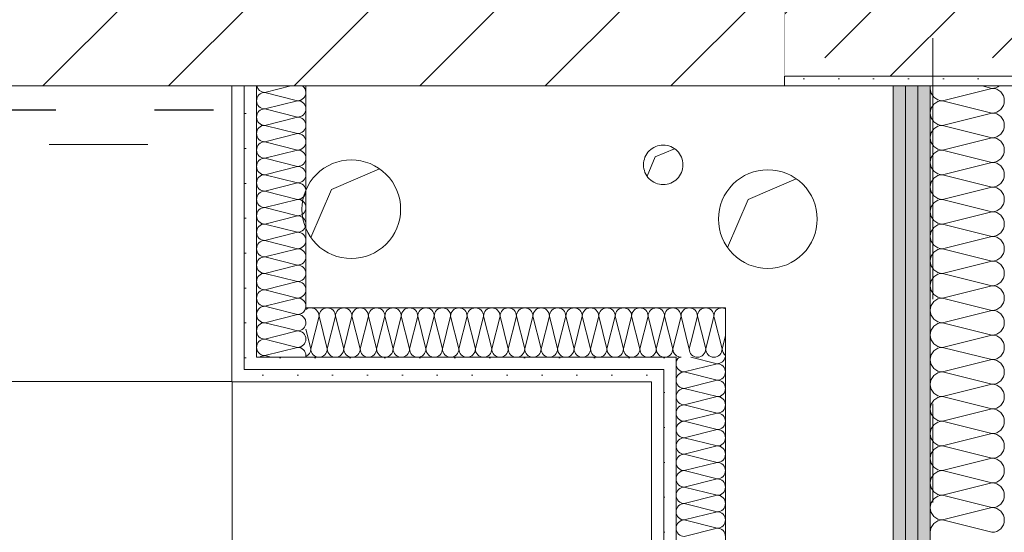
# Model space of a CAD drawing. Header units: metres. Extents: x -3.6 to 84.5, y -11 to 16.8.
# Tile 459 of 656: x 46.405 to 47.402, y 4.738 to 5.257. Entities that reach past the tile are written whole.
import ezdxf

# ---------------------------------------------------------------- set-up
doc = ezdxf.new("R2010")
doc.units = ezdxf.units.M
doc.header["$MEASUREMENT"] = 0
for name, pattern in [('Strichlinie doppelt', [0.546806, 0.264583, -0.105833, 0.070556, -0.105833]), ('Strichlinie eng', [0.115, 0.075, -0.04]), ('Untersicht', [0.1, 0.075, -0.025]), ('Wipeout_Contour', [1, 0, -1])]:
    doc.linetypes.add(name, pattern=pattern)
for name, color, linetype in [('152 - Bemaßung_ Beschriftung.Ausbau', 7, 'Continuous'), ('301 - Elemente.Linie', 7, 'Continuous'), ('451 - Universal.Achsen Raster', 7, 'Continuous'), ('603 - Struktur.Bodenplatte_ Decke Roh', 7, 'Continuous'), ('605 - Struktur.Wand Innen', 7, 'Continuous'), ('606 - Struktur.Wand Innen Ausbau', 7, 'Continuous'), ('607 - Struktur.Stütze', 7, 'Continuous'), ('608 - Struktur.Träger', 7, 'Continuous'), ('Neubau_650 - Abdeckung.Fußboden Aufbau', 7, 'Continuous'), ('Neubau_653 - Abdeckung.TB Verkofferung', 7, 'Continuous')]:
    doc.layers.add(name, color=color, linetype=linetype)
doc.styles.add('ERSTELLTER_STIL_2', font='txt')
doc.dimstyles.new('ERSTELLTER_STIL__1', dxfattribs={"dimtxt": 0.1, "dimasz": 0.0532, "dimexe": 0.18, "dimexo": 0.0625, "dimgap": 0, "dimtad": 1, "dimzin": 0, "dimdsep": 46, "dimtxsty": 'ERSTELLTER_STIL_2', "dimblk": 'ARROWHEAD_2', "dimblk1": 'ARROWHEAD_2', "dimblk2": 'ARROWHEAD_2', "dimcen": 0.09, "dimse1": 1, "dimse2": 1, "dimclrd": 7, "dimclre": 7, "dimclrt": 7, "dimazin": 0, "dimtfac": 1, "dimtdec": 4, "dimtmove": 0, "dimatfit": 3, "dimfxl": 1, "dimtolj": 1, "dimtzin": 0, "dimarcsym": 0})
doc.dimstyles.new('ERSTELLTER_STIL__3', dxfattribs={"dimtxt": 0.1, "dimasz": 0.0532, "dimexe": 0.18, "dimexo": 0.0625, "dimgap": 0, "dimtad": 1, "dimtih": 1, "dimtoh": 1, "dimzin": 0, "dimdsep": 46, "dimtxsty": 'ERSTELLTER_STIL_2', "dimblk": 'ARROWHEAD_2', "dimblk1": 'ARROWHEAD_2', "dimblk2": 'ARROWHEAD_2', "dimcen": 0.09, "dimse1": 1, "dimse2": 1, "dimclrd": 7, "dimclre": 7, "dimclrt": 7, "dimazin": 0, "dimtfac": 1, "dimtdec": 4, "dimtmove": 0, "dimatfit": 3, "dimfxl": 1, "dimtolj": 1, "dimtzin": 0, "dimarcsym": 0})
pattern_1 = [(45, (0, 0), (-0.01767767, 0.01767767), [0, -0.025])]

# ---------------------------------------------------------------- blocks, each defined once
blk = doc.blocks.new('*X124')
at = {"layer": '605 - Struktur.Wand Innen', "color": 7, "linetype": 'Continuous', "lineweight": 5}
for p, q in [((47.33999, 5.175), (47.38999, 5.1875)), ((47.38006, 5.18998), (47.38999, 5.1875)), ((47.33999, 5.175), (47.38999, 5.1625)), ((47.33999, 5.15), (47.38999, 5.1625)), ((47.33999, 5.15), (47.38999, 5.1375)), ((47.33999, 5.125), (47.38999, 5.1375)), ((47.33999, 5.125), (47.38999, 5.1125)), ((47.33999, 5.1), (47.38999, 5.1125)), ((47.33999, 5.1), (47.38999, 5.0875)), ((47.33999, 5.075), (47.38999, 5.0875)), ((47.33999, 5.075), (47.38999, 5.0625)), ((47.33999, 5.05), (47.38999, 5.0625)), ((47.33999, 5.05), (47.38999, 5.0375)), ((47.33999, 5.025), (47.38999, 5.0375)), ((47.33999, 5.025), (47.38999, 5.0125)), ((47.33999, 5), (47.38999, 5.0125)), ((47.33999, 5), (47.38999, 4.9875)), ((47.33999, 4.975), (47.38999, 4.9875)), ((47.33999, 4.975), (47.38999, 4.9625)), ((47.33999, 4.95), (47.38999, 4.9625)), ((47.33999, 4.95), (47.38999, 4.9375)), ((47.33999, 4.925), (47.38999, 4.9375)), ((47.33999, 4.925), (47.38999, 4.9125)), ((47.33999, 4.9), (47.38999, 4.9125)), ((47.33999, 4.9), (47.38999, 4.8875)), ((47.33999, 4.875), (47.38999, 4.8875)), ((47.33999, 4.875), (47.38999, 4.8625)), ((47.33999, 4.85), (47.38999, 4.8625)), ((47.33999, 4.85), (47.38999, 4.8375)), ((47.33999, 4.825), (47.38999, 4.8375)), ((47.33999, 4.825), (47.38999, 4.8125)), ((47.33999, 4.8), (47.38999, 4.8125)), ((47.33999, 4.8), (47.38999, 4.7875)), ((47.33999, 4.775), (47.38999, 4.7875)), ((47.33999, 4.775), (47.38999, 4.7625)), ((47.33999, 4.75), (47.38999, 4.7625)), ((47.33999, 4.75), (47.38999, 4.7375))]:
    blk.add_line(p, q, dxfattribs=at)
for centre, start, end in [((47.33999, 5.1875), 168.54602, 180), ((47.33999, 5.1875), 180, 270), ((47.38999, 5.2), 270, 306.73415), ((47.38999, 5.175), 0, 90), ((47.33999, 5.1625), 90, 180), ((47.38999, 5.175), 270, 0), ((47.33999, 5.1625), 180, 270), ((47.38999, 5.15), 0, 90), ((47.33999, 5.1375), 90, 180), ((47.38999, 5.15), 270, 0), ((47.33999, 5.1375), 180, 270), ((47.38999, 5.125), 0, 90), ((47.33999, 5.1125), 90, 180), ((47.38999, 5.125), 270, 0), ((47.33999, 5.1125), 180, 270), ((47.38999, 5.1), 0, 90), ((47.33999, 5.0875), 90, 180), ((47.38999, 5.1), 270, 0), ((47.33999, 5.0875), 180, 270), ((47.38999, 5.075), 0, 90), ((47.33999, 5.0625), 90, 180), ((47.38999, 5.075), 270, 0), ((47.33999, 5.0625), 180, 270), ((47.38999, 5.05), 0, 90), ((47.33999, 5.0375), 90, 180), ((47.38999, 5.05), 270, 0), ((47.33999, 5.0375), 180, 270), ((47.38999, 5.025), 0, 90), ((47.33999, 5.0125), 90, 180), ((47.38999, 5.025), 270, 0), ((47.33999, 5.0125), 180, 270), ((47.38999, 5), 0, 90), ((47.33999, 4.9875), 90, 180), ((47.38999, 5), 270, 0), ((47.33999, 4.9875), 180, 270), ((47.38999, 4.975), 0, 90), ((47.33999, 4.9625), 90, 180), ((47.38999, 4.975), 270, 0), ((47.33999, 4.9625), 180, 270), ((47.38999, 4.95), 0, 90), ((47.33999, 4.9375), 90, 180), ((47.38999, 4.95), 270, 0), ((47.33999, 4.9375), 180, 270), ((47.38999, 4.925), 0, 90), ((47.33999, 4.9125), 90, 180), ((47.38999, 4.925), 270, 0), ((47.33999, 4.9125), 180, 270), ((47.38999, 4.9), 0, 90), ((47.33999, 4.8875), 90, 180), ((47.38999, 4.9), 270, 0), ((47.33999, 4.8875), 180, 270), ((47.38999, 4.875), 0, 90), ((47.33999, 4.8625), 90, 180), ((47.38999, 4.875), 270, 0), ((47.33999, 4.8625), 180, 270), ((47.38999, 4.85), 0, 90), ((47.33999, 4.8375), 90, 180), ((47.38999, 4.85), 270, 0), ((47.33999, 4.8375), 180, 270), ((47.38999, 4.825), 0, 90), ((47.33999, 4.8125), 90, 180), ((47.38999, 4.825), 270, 0), ((47.33999, 4.8125), 180, 270), ((47.38999, 4.8), 0, 90), ((47.33999, 4.7875), 90, 180), ((47.38999, 4.8), 270, 0), ((47.33999, 4.7875), 180, 270), ((47.38999, 4.775), 0, 90), ((47.33999, 4.7625), 90, 180), ((47.38999, 4.775), 270, 0), ((47.33999, 4.7625), 180, 270), ((47.38999, 4.75), 0, 90), ((47.33999, 4.7375), 90, 180), ((47.38999, 4.75), 270, 0)]:
    blk.add_arc(centre, 0.0125, start, end, dxfattribs=at)
blk = doc.blocks.new('*X133')
at = {"layer": '606 - Struktur.Wand Innen Ausbau', "color": 7, "linetype": 'Continuous', "lineweight": 5}
for p, q in [((46.66666, 4.93667), (46.68666, 4.94167)), ((46.67466, 4.94467), (46.68666, 4.94167)), ((46.66132, 4.93133), (46.68666, 4.925)), ((46.65332, 4.91667), (46.68666, 4.925)), ((46.65332, 4.91667), (46.66, 4.915))]:
    blk.add_line(p, q, dxfattribs=at)
for centre, start, end in [((46.68666, 4.95), 0, 79.43935), ((46.68666, 4.96667), 283.06839, 346.93161), ((46.68666, 4.95), 270, 0), ((46.68666, 4.93333), 0, 90), ((46.68666, 4.93333), 270, 0), ((46.65332, 4.925), 233.13889, 270), ((46.68666, 4.91667), 0, 90), ((46.65332, 4.90833), 90, 126.8904), ((46.68666, 4.91667), 348.45048, 0)]:
    blk.add_arc(centre, 0.00833, start, end, dxfattribs=at)
blk = doc.blocks.new('*X134')
at = {"layer": '606 - Struktur.Wand Innen Ausbau', "color": 7, "linetype": 'Continuous', "lineweight": 5}
for p, q in [((46.65332, 5.18333), (46.67992, 5.18998)), ((46.65332, 5.18333), (46.68666, 5.175)), ((46.65332, 5.16667), (46.68666, 5.175)), ((46.65332, 5.16667), (46.68666, 5.15833)), ((46.65332, 5.15), (46.68666, 5.15833)), ((46.65332, 5.15), (46.68666, 5.14167)), ((46.65332, 5.13333), (46.68666, 5.14167)), ((46.65332, 5.13333), (46.68666, 5.125)), ((46.65332, 5.11667), (46.68666, 5.125)), ((46.65332, 5.11667), (46.68666, 5.10833)), ((46.65332, 5.1), (46.68666, 5.10833)), ((46.65332, 5.1), (46.68666, 5.09167)), ((46.65332, 5.08333), (46.68666, 5.09167)), ((46.65332, 5.08333), (46.68666, 5.075)), ((46.65332, 5.06667), (46.68666, 5.075)), ((46.65332, 5.06667), (46.68666, 5.05833)), ((46.65332, 5.05), (46.68666, 5.05833)), ((46.65332, 5.05), (46.68666, 5.04167)), ((46.65332, 5.03333), (46.68666, 5.04167)), ((46.65332, 5.03333), (46.68666, 5.025)), ((46.65332, 5.01667), (46.68666, 5.025)), ((46.65332, 5.01667), (46.68666, 5.00833)), ((46.65332, 5), (46.68666, 5.00833)), ((46.65332, 5), (46.68666, 4.99167)), ((46.65332, 4.98333), (46.68666, 4.99167)), ((46.65332, 4.98333), (46.68666, 4.975)), ((46.65332, 4.96667), (46.68666, 4.975)), ((46.65332, 4.96667), (46.66, 4.965))]:
    blk.add_line(p, q, dxfattribs=at)
for centre, start, end in [((46.65332, 5.19167), 191.66146, 270), ((46.68666, 5.18333), 0, 52.92732), ((46.65332, 5.175), 90, 180), ((46.68666, 5.18333), 270, 0), ((46.65332, 5.175), 180, 270), ((46.65332, 5.15833), 90, 180), ((46.68666, 5.16667), 0, 90), ((46.68666, 5.16667), 270, 0), ((46.65332, 5.15833), 180, 270), ((46.68666, 5.15), 0, 90), ((46.65332, 5.14167), 90, 180), ((46.68666, 5.15), 270, 0), ((46.65332, 5.14167), 180, 270), ((46.68666, 5.13333), 0, 90), ((46.65332, 5.125), 90, 180), ((46.68666, 5.13333), 270, 0), ((46.65332, 5.125), 180, 270), ((46.65332, 5.10833), 90, 180), ((46.68666, 5.11667), 0, 90), ((46.68666, 5.11667), 270, 0), ((46.65332, 5.10833), 180, 270), ((46.68666, 5.1), 0, 90), ((46.65332, 5.09167), 90, 180), ((46.68666, 5.1), 270, 0), ((46.65332, 5.09167), 180, 270), ((46.68666, 5.08333), 0, 90), ((46.65332, 5.075), 90, 180), ((46.68666, 5.08333), 270, 0), ((46.65332, 5.075), 180, 270), ((46.68666, 5.06667), 0, 90), ((46.65332, 5.05833), 90, 180), ((46.65332, 5.05833), 180, 270), ((46.68666, 5.06667), 270, 0), ((46.68666, 5.05), 0, 90), ((46.65332, 5.04167), 90, 180), ((46.68666, 5.05), 270, 0), ((46.65332, 5.04167), 180, 270), ((46.68666, 5.03333), 0, 90), ((46.65332, 5.025), 90, 180), ((46.68666, 5.03333), 270, 0), ((46.65332, 5.025), 180, 270), ((46.68666, 5.01667), 0, 90), ((46.65332, 5.00833), 90, 180), ((46.65332, 5.00833), 180, 270), ((46.68666, 5.01667), 270, 0), ((46.68666, 5), 0, 90), ((46.65332, 4.99167), 90, 180), ((46.68666, 5), 270, 0), ((46.65332, 4.99167), 180, 270), ((46.68666, 4.98333), 0, 90), ((46.65332, 4.975), 90, 180), ((46.68666, 4.98333), 270, 0), ((46.65332, 4.975), 180, 270), ((46.68666, 4.96667), 0, 90), ((46.65332, 4.95833), 90, 126.8904), ((46.68666, 4.96667), 348.45048, 0)]:
    blk.add_arc(centre, 0.00833, start, end, dxfattribs=at)
blk = doc.blocks.new('*X135')
at = {"layer": '606 - Struktur.Wand Innen Ausbau', "color": 7, "linetype": 'Continuous', "lineweight": 5}
for p, q in [((46.65332, 4.95), (46.68666, 4.95833)), ((46.66, 4.965), (46.68666, 4.95833)), ((46.65332, 4.95), (46.67466, 4.94467)), ((46.65332, 4.93333), (46.66666, 4.93667)), ((46.65332, 4.93333), (46.66132, 4.93133))]:
    blk.add_line(p, q, dxfattribs=at)
for centre, start, end in [((46.65332, 4.95833), 126.8904, 180), ((46.65332, 4.95833), 180, 270), ((46.68666, 4.96667), 270, 283.06839), ((46.68666, 4.95), 79.43935, 90), ((46.68666, 4.96667), 346.93161, 348.45048), ((46.65332, 4.94167), 90, 180), ((46.65332, 4.94167), 180, 270), ((46.65332, 4.925), 90, 180), ((46.65332, 4.925), 180, 233.13889)]:
    blk.add_arc(centre, 0.00833, start, end, dxfattribs=at)
blk = doc.blocks.new('*X136')
at = {"layer": '606 - Struktur.Wand Innen Ausbau', "color": 7, "linetype": 'Continuous', "lineweight": 5}
for p, q in [((47.1, 4.92333), (47.10723, 4.95224)), ((47.11667, 4.92333), (47.109, 4.95401)), ((47.1, 4.92333), (47.09566, 4.94067)), ((47.08333, 4.92333), (47.08233, 4.92734)), ((47.08333, 4.92333), (47.085, 4.93001)), ((47.11667, 4.92333), (47.11999, 4.93662))]:
    blk.add_line(p, q, dxfattribs=at)
for centre, start, end in [((47.11667, 4.95666), 66.50435, 70.16319), ((47.09167, 4.92333), 180, 270), ((47.09167, 4.92333), 270, 0), ((47.10833, 4.92333), 180, 270), ((47.10833, 4.92333), 270, 0), ((47.125, 4.92333), 180, 233.03547), ((47.075, 4.92333), 241.37417, 270)]:
    blk.add_arc(centre, 0.00833, start, end, dxfattribs=at)
blk = doc.blocks.new('*X137')
at = {"layer": '606 - Struktur.Wand Innen Ausbau', "color": 7, "linetype": 'Continuous', "lineweight": 5}
for p, q in [((46.7, 4.92333), (46.70833, 4.95666)), ((46.71667, 4.92333), (46.70833, 4.95666)), ((46.71667, 4.92333), (46.725, 4.95666)), ((46.73333, 4.92333), (46.725, 4.95666)), ((46.73333, 4.92333), (46.74167, 4.95666)), ((46.75, 4.92333), (46.74167, 4.95666)), ((46.75, 4.92333), (46.75833, 4.95666)), ((46.76667, 4.92333), (46.75833, 4.95666)), ((46.76667, 4.92333), (46.775, 4.95666)), ((46.78333, 4.92333), (46.775, 4.95666)), ((46.78333, 4.92333), (46.79167, 4.95666)), ((46.8, 4.92333), (46.79167, 4.95666)), ((46.8, 4.92333), (46.80833, 4.95666)), ((46.81667, 4.92333), (46.80833, 4.95666)), ((46.81667, 4.92333), (46.825, 4.95666)), ((46.83333, 4.92333), (46.825, 4.95666)), ((46.83333, 4.92333), (46.84167, 4.95666)), ((46.85, 4.92333), (46.84167, 4.95666)), ((46.85, 4.92333), (46.85833, 4.95666)), ((46.86667, 4.92333), (46.85833, 4.95666)), ((46.86667, 4.92333), (46.875, 4.95666)), ((46.88333, 4.92333), (46.875, 4.95666)), ((46.88333, 4.92333), (46.89167, 4.95666)), ((46.9, 4.92333), (46.89167, 4.95666)), ((46.9, 4.92333), (46.90833, 4.95666)), ((46.91667, 4.92333), (46.90833, 4.95666)), ((46.91667, 4.92333), (46.925, 4.95666)), ((46.93333, 4.92333), (46.925, 4.95666)), ((46.93333, 4.92333), (46.94167, 4.95666)), ((46.95, 4.92333), (46.94167, 4.95666)), ((46.95, 4.92333), (46.95833, 4.95666)), ((46.96667, 4.92333), (46.95833, 4.95666)), ((46.96667, 4.92333), (46.975, 4.95666)), ((46.98333, 4.92333), (46.975, 4.95666)), ((46.98333, 4.92333), (46.99167, 4.95666)), ((47, 4.92333), (46.99167, 4.95666)), ((47, 4.92333), (47.00833, 4.95666)), ((47.01667, 4.92333), (47.00833, 4.95666)), ((47.01667, 4.92333), (47.025, 4.95666)), ((47.03333, 4.92333), (47.025, 4.95666)), ((47.03333, 4.92333), (47.04167, 4.95666)), ((47.05, 4.92333), (47.04167, 4.95666)), ((47.05, 4.92333), (47.05833, 4.95666)), ((47.06667, 4.92333), (47.05833, 4.95666)), ((46.7, 4.92333), (46.69499, 4.94338)), ((47.06667, 4.92333), (47.06999, 4.93662))]:
    blk.add_line(p, q, dxfattribs=at)
for centre, start, end in [((46.7, 4.95666), 90, 126.96453), ((46.7, 4.95666), 0, 90), ((46.71667, 4.95666), 90, 180), ((46.71667, 4.95666), 0, 90), ((46.73333, 4.95666), 90, 180), ((46.73333, 4.95666), 0, 90), ((46.75, 4.95666), 90, 180), ((46.75, 4.95666), 0, 90), ((46.76667, 4.95666), 90, 180), ((46.76667, 4.95666), 0, 90), ((46.78333, 4.95666), 90, 180), ((46.78333, 4.95666), 0, 90), ((46.8, 4.95666), 90, 180), ((46.8, 4.95666), 0, 90), ((46.81667, 4.95666), 90, 180), ((46.81667, 4.95666), 0, 90), ((46.83333, 4.95666), 90, 180), ((46.83333, 4.95666), 0, 90), ((46.85, 4.95666), 90, 180), ((46.85, 4.95666), 0, 90), ((46.86667, 4.95666), 90, 180), ((46.86667, 4.95666), 0, 90), ((46.88333, 4.95666), 90, 180), ((46.88333, 4.95666), 0, 90), ((46.9, 4.95666), 90, 180), ((46.9, 4.95666), 0, 90), ((46.91667, 4.95666), 90, 180), ((46.91667, 4.95666), 0, 90), ((46.93333, 4.95666), 90, 180), ((46.93333, 4.95666), 0, 90), ((46.95, 4.95666), 90, 180), ((46.95, 4.95666), 0, 90), ((46.96667, 4.95666), 90, 180), ((46.96667, 4.95666), 0, 90), ((46.98333, 4.95666), 90, 180), ((46.98333, 4.95666), 0, 90), ((47, 4.95666), 90, 180), ((47, 4.95666), 0, 90), ((47.01667, 4.95666), 90, 180), ((47.01667, 4.95666), 0, 90), ((47.03333, 4.95666), 90, 180), ((47.03333, 4.95666), 0, 90), ((47.05, 4.95666), 90, 180), ((47.05, 4.95666), 0, 90), ((47.06667, 4.95666), 90, 180), ((47.06667, 4.95666), 66.50435, 90), ((46.69167, 4.92333), 293.49565, 0), ((46.70833, 4.92333), 180, 270), ((46.70833, 4.92333), 270, 0), ((46.725, 4.92333), 180, 270), ((46.725, 4.92333), 270, 0), ((46.74167, 4.92333), 180, 270), ((46.74167, 4.92333), 270, 0), ((46.75833, 4.92333), 180, 270), ((46.75833, 4.92333), 270, 0), ((46.775, 4.92333), 180, 270), ((46.775, 4.92333), 270, 0), ((46.79167, 4.92333), 180, 270), ((46.79167, 4.92333), 270, 0), ((46.80833, 4.92333), 180, 270), ((46.80833, 4.92333), 270, 0), ((46.825, 4.92333), 180, 270), ((46.825, 4.92333), 270, 0), ((46.84167, 4.92333), 180, 270), ((46.84167, 4.92333), 270, 0), ((46.85833, 4.92333), 180, 270), ((46.85833, 4.92333), 270, 0), ((46.875, 4.92333), 180, 270), ((46.875, 4.92333), 270, 0), ((46.89167, 4.92333), 180, 270), ((46.89167, 4.92333), 270, 0), ((46.90833, 4.92333), 180, 270), ((46.90833, 4.92333), 270, 0), ((46.925, 4.92333), 180, 270), ((46.925, 4.92333), 270, 0), ((46.94167, 4.92333), 180, 270), ((46.94167, 4.92333), 270, 0), ((46.95833, 4.92333), 180, 270), ((46.95833, 4.92333), 270, 0), ((46.975, 4.92333), 180, 270), ((46.975, 4.92333), 270, 0), ((46.99167, 4.92333), 180, 270), ((46.99167, 4.92333), 270, 0), ((47.00833, 4.92333), 180, 270), ((47.00833, 4.92333), 270, 0), ((47.025, 4.92333), 180, 270), ((47.025, 4.92333), 270, 0), ((47.04167, 4.92333), 180, 270), ((47.04167, 4.92333), 270, 0), ((47.05833, 4.92333), 180, 270), ((47.05833, 4.92333), 270, 0), ((47.075, 4.92333), 180, 233.03547)]:
    blk.add_arc(centre, 0.00833, start, end, dxfattribs=at)
blk = doc.blocks.new('*X138')
at = {"layer": '606 - Struktur.Wand Innen Ausbau', "color": 7, "linetype": 'Continuous', "lineweight": 5}
for p, q in [((47.06999, 4.93662), (47.075, 4.95666)), ((47.08233, 4.92734), (47.075, 4.95666)), ((47.085, 4.93001), (47.09167, 4.95666)), ((47.09566, 4.94067), (47.09167, 4.95666)), ((47.10723, 4.95224), (47.10833, 4.95666)), ((47.109, 4.95401), (47.10833, 4.95666))]:
    blk.add_line(p, q, dxfattribs=at)
for centre, start, end in [((47.06667, 4.95666), 0, 66.50435), ((47.08333, 4.95666), 90, 180), ((47.08333, 4.95666), 0, 90), ((47.1, 4.95666), 90, 180), ((47.1, 4.95666), 0, 90), ((47.11667, 4.95666), 90, 180), ((47.11667, 4.95666), 70.16319, 90), ((47.075, 4.92333), 233.03547, 241.37417)]:
    blk.add_arc(centre, 0.00833, start, end, dxfattribs=at)
blk = doc.blocks.new('*X139')
at = {"layer": '606 - Struktur.Wand Innen Ausbau', "color": 7, "linetype": 'Continuous', "lineweight": 5}
for p, q in [((47.07832, 4.9), (47.11166, 4.90833)), ((47.085, 4.915), (47.11166, 4.90833)), ((47.07832, 4.9), (47.11166, 4.89167)), ((47.07832, 4.88333), (47.11166, 4.89167)), ((47.07832, 4.88333), (47.11166, 4.875)), ((47.07832, 4.86667), (47.11166, 4.875)), ((47.07832, 4.86667), (47.11166, 4.85833)), ((47.07832, 4.85), (47.11166, 4.85833)), ((47.07832, 4.85), (47.11166, 4.84167)), ((47.07832, 4.83333), (47.11166, 4.84167)), ((47.07832, 4.83333), (47.11166, 4.825)), ((47.07832, 4.81667), (47.11166, 4.825)), ((47.07832, 4.81667), (47.11166, 4.80833)), ((47.07832, 4.8), (47.11166, 4.80833)), ((47.07832, 4.8), (47.11166, 4.79167)), ((47.07832, 4.78333), (47.11166, 4.79167)), ((47.07832, 4.78333), (47.11166, 4.775)), ((47.07832, 4.76667), (47.11166, 4.775)), ((47.07832, 4.76667), (47.11166, 4.75833)), ((47.07832, 4.75), (47.11166, 4.75833)), ((47.07832, 4.75), (47.11166, 4.74167)), ((47.07832, 4.73333), (47.11166, 4.74167))]:
    blk.add_line(p, q, dxfattribs=at)
for centre, start, end in [((47.07832, 4.90833), 126.8904, 180), ((47.07832, 4.90833), 180, 270), ((47.11166, 4.91667), 270, 348.45048), ((47.11166, 4.9), 0, 90), ((47.07832, 4.89167), 90, 180), ((47.11166, 4.9), 270, 0), ((47.07832, 4.89167), 180, 270), ((47.11166, 4.88333), 0, 90), ((47.07832, 4.875), 90, 180), ((47.11166, 4.88333), 270, 0), ((47.07832, 4.875), 180, 270), ((47.11166, 4.86667), 0, 90), ((47.07832, 4.85833), 90, 180), ((47.07832, 4.85833), 180, 270), ((47.11166, 4.86667), 270, 0), ((47.11166, 4.85), 0, 90), ((47.07832, 4.84167), 90, 180), ((47.11166, 4.85), 270, 0), ((47.07832, 4.84167), 180, 270), ((47.11166, 4.83333), 0, 90), ((47.07832, 4.825), 90, 180), ((47.11166, 4.83333), 270, 0), ((47.07832, 4.825), 180, 270), ((47.11166, 4.81667), 0, 90), ((47.07832, 4.80833), 90, 180), ((47.07832, 4.80833), 180, 270), ((47.11166, 4.81667), 270, 0), ((47.11166, 4.8), 0, 90), ((47.07832, 4.79167), 90, 180), ((47.11166, 4.8), 270, 0), ((47.07832, 4.79167), 180, 270), ((47.11166, 4.78333), 0, 90), ((47.07832, 4.775), 90, 180), ((47.11166, 4.78333), 270, 0), ((47.07832, 4.775), 180, 270), ((47.11166, 4.76667), 0, 90), ((47.07832, 4.75833), 90, 180), ((47.07832, 4.75833), 180, 270), ((47.11166, 4.76667), 270, 0), ((47.11166, 4.75), 0, 90), ((47.07832, 4.74167), 90, 180), ((47.11166, 4.75), 270, 0), ((47.07832, 4.74167), 180, 270), ((47.11166, 4.73333), 0, 90)]:
    blk.add_arc(centre, 0.00833, start, end, dxfattribs=at)
blk = doc.blocks.new('*D213')
at = {"layer": '152 - Bemaßung_ Beschriftung.Ausbau', "color": 7, "linetype": 'Continuous', "lineweight": 5}
for p, q in [((47.83368, 4.89), (47.83368, 4.92423)), ((47.86868, 4.86979), (47.79868, 4.91021)), ((47.88618, 4.89), (47.78118, 4.89)), ((47.83368, 4.48003), (47.83368, 4.89)), ((47.79868, 4.50024), (47.86868, 4.45982)), ((47.88618, 4.48003), (47.78118, 4.48003))]:
    blk.add_line(p, q, dxfattribs=at)
at = {"layer": '152 - Bemaßung_ Beschriftung.Ausbau', "color": 7, "lineweight": 5, "insert": (47.81368, 4.60913), "char_height": 0.1, "attachment_point": 7, "rotation": 90, "style": 'ERSTELLTER_STIL_2'}
blk.add_mtext('\\A1;{\\pql;\\fArial|b0|i0|c0|p38;41}', dxfattribs=at)
blk = doc.blocks.new('ARROWHEAD_2')
at = {"color": 0, "linetype": 'Continuous', "lineweight": 0}
for p, q in [((-0.378, -0.655), (0.378, 0.655)), ((0, 0), (-1, 0))]:
    blk.add_line(p, q, dxfattribs=at)
blk = doc.blocks.new('*D297')
at = {"layer": '152 - Bemaßung_ Beschriftung.Ausbau', "color": 7, "linetype": 'Continuous', "lineweight": 5}
for p, q in [((47.43999, -9.1375), (47.43999, -9.0325)), ((47.4602, -9.05), (47.41978, -9.12)), ((62.05523, -9.05), (62.01482, -9.12)), ((47.28999, -9.085), (47.43999, -9.085)), ((47.43999, -9.085), (62.03503, -9.085))]:
    blk.add_line(p, q, dxfattribs=at)
at = {"layer": '152 - Bemaßung_ Beschriftung.Ausbau', "color": 7, "lineweight": 5, "insert": (54.54149, -9.08441), "char_height": 0.1, "attachment_point": 7, "style": 'ERSTELLTER_STIL_2'}
blk.add_mtext('\\A1;{\\pql;\\fArial|b0|i0|c0|p38;14,59\\fArial|b0|i0|c0|p38;\\A1{\\H.66x;\\S5^  ;}}', dxfattribs=at)
blk = doc.blocks.new('*D644')
at = {"layer": '152 - Bemaßung_ Beschriftung.Ausbau', "color": 7, "linetype": 'Continuous', "lineweight": 5}
for p, q in [((-0.165, -10.6375), (-0.165, -10.5325)), ((62.42503, -10.6375), (62.42503, -10.5325)), ((-0.14479, -10.55), (-0.18521, -10.62)), ((62.40482, -10.62), (62.44523, -10.55)), ((-0.19923, -10.585), (-0.165, -10.585)), ((-0.165, -10.585), (62.42503, -10.585)), ((62.42503, -10.585), (62.45926, -10.585))]:
    blk.add_line(p, q, dxfattribs=at)
at = {"layer": '152 - Bemaßung_ Beschriftung.Ausbau', "color": 7, "lineweight": 5, "insert": (30.95904, -10.565), "char_height": 0.1, "attachment_point": 7, "style": 'ERSTELLTER_STIL_2'}
blk.add_mtext('\\A1;{\\pql;\\fArial|b0|i0|c0|p38;62,59}', dxfattribs=at)

msp = doc.modelspace()

# ---------------------------------------------------------------- hatches: boundary and pattern name
at = {"layer": '605 - Struktur.Wand Innen', "linetype": 'Continuous', "lineweight": 0, "true_color": 0x000000}
h = msp.add_hatch(dxfattribs=at)
h.set_pattern_fill('Gips_0001', color=18, style=0, pattern_type=2)
h.set_pattern_definition(pattern_1)
h.paths.add_polyline_path([(47.28999, 1.97998), (47.30249, 1.97998), (47.30249, 5.18998), (47.28999, 5.18998)])
h = msp.add_hatch(dxfattribs=at)
h.set_pattern_fill('Gips_0001', color=18, style=0, pattern_type=2)
h.set_pattern_definition(pattern_1)
h.paths.add_polyline_path([(47.30249, 5.18998), (47.30249, 1.97998), (47.31499, 1.97998), (47.31499, 5.18998)])
h = msp.add_hatch(dxfattribs=at)
h.set_pattern_fill('Gips_0001', color=18, style=0, pattern_type=2)
h.set_pattern_definition(pattern_1)
h.paths.add_polyline_path([(47.31499, 5.18998), (47.31499, 1.97998), (47.32749, 1.97998), (47.32749, 5.18998)])
at = {"layer": '606 - Struktur.Wand Innen Ausbau', "linetype": 'Continuous', "lineweight": 0, "true_color": 0x000000}
h = msp.add_hatch(dxfattribs=at)
h.set_pattern_fill('Gips_0001', color=18, style=0, pattern_type=2)
h.set_pattern_definition(pattern_1)
h.paths.add_polyline_path([(46.64499, 4.915), (46.63249, 4.9025), (46.64499, 4.9025)])
h = msp.add_hatch(dxfattribs=at)
h.set_pattern_fill('Gips_0001', color=18, style=0, pattern_type=2)
h.set_pattern_definition(pattern_1)
h.paths.add_polyline_path([(46.63249, 4.915), (46.63249, 4.9025), (46.64499, 4.915)])
h = msp.add_hatch(dxfattribs=at)
h.set_pattern_fill('Gips_0001', color=18, style=0, pattern_type=2)
h.set_pattern_definition(pattern_1)
h.paths.add_polyline_path([(47.05749, 4.915), (46.64499, 4.915), (46.64499, 4.9025), (47.05749, 4.9025)])
h = msp.add_hatch(dxfattribs=at)
h.set_pattern_fill('Gips_0001', color=18, style=0, pattern_type=2)
h.set_pattern_definition(pattern_1)
h.paths.add_polyline_path([(47.05749, 4.9025), (47.06999, 4.9025), (47.06999, 4.915)])
h = msp.add_hatch(dxfattribs=at)
h.set_pattern_fill('Gips_0001', color=18, style=0, pattern_type=2)
h.set_pattern_definition(pattern_1)
h.paths.add_polyline_path([(47.05749, 4.915), (47.05749, 4.9025), (47.06999, 4.915)])
h = msp.add_hatch(dxfattribs=at)
h.set_pattern_fill('Gips_0001', color=18, style=0, pattern_type=2)
h.set_pattern_definition(pattern_1)
h.paths.add_polyline_path([(46.63249, 4.9025), (46.61999, 4.89), (46.63249, 4.89)])
h = msp.add_hatch(dxfattribs=at)
h.set_pattern_fill('Gips_0001', color=18, style=0, pattern_type=2)
h.set_pattern_definition(pattern_1)
h.paths.add_polyline_path([(46.61999, 4.9025), (46.61999, 4.89), (46.63249, 4.9025)])
h = msp.add_hatch(dxfattribs=at)
h.set_pattern_fill('Gips_0001', color=18, style=0, pattern_type=2)
h.set_pattern_definition(pattern_1)
h.paths.add_polyline_path([(47.04499, 4.9025), (46.63249, 4.9025), (46.63249, 4.89), (47.04499, 4.89)])
h = msp.add_hatch(dxfattribs=at)
h.set_pattern_fill('Gips_0001', color=18, style=0, pattern_type=2)
h.set_pattern_definition(pattern_1)
h.paths.add_polyline_path([(47.04499, 4.89), (47.05749, 4.89), (47.05749, 4.9025)])
h = msp.add_hatch(dxfattribs=at)
h.set_pattern_fill('Gips_0001', color=18, style=0, pattern_type=2)
h.set_pattern_definition(pattern_1)
h.paths.add_polyline_path([(47.04499, 4.9025), (47.04499, 4.89), (47.05749, 4.9025)])
h = msp.add_hatch(dxfattribs=at)
h.set_pattern_fill('Gips_0001', color=18, style=0, pattern_type=2)
h.set_pattern_definition(pattern_1)
h.paths.add_polyline_path([(47.05749, 4.9025), (47.05749, 3.235), (47.06999, 3.235), (47.06999, 4.9025)])
h = msp.add_hatch(dxfattribs=at)
h.set_pattern_fill('Gips_0001', color=18, style=0, pattern_type=2)
h.set_pattern_definition(pattern_1)
h.paths.add_polyline_path([(47.04499, 4.89), (47.04499, 3.235), (47.05749, 3.235), (47.05749, 4.89)])
at = {"layer": '607 - Struktur.Stütze', "linetype": 'Continuous', "lineweight": 0, "true_color": 0x000000}
h = msp.add_hatch(dxfattribs=at)
h.set_pattern_fill('Beton__Stahlbeton_0001', color=18, style=0, pattern_type=2)
h.set_pattern_definition([(45, (0, 0), (-0.0848528, 0.0848528), []), (45, (-0.04243, 0.04243), (-0.0848528, 0.0848528), [0.09, -0.03])])
h.paths.add_polyline_path([(47.17999, 5.19998), (47.47999, 5.19998), (47.47999, 5.99998), (47.17999, 5.99998)])
h = msp.add_hatch(dxfattribs=at)
h.set_pattern_fill('Gips_0001', color=18, style=0, pattern_type=2)
h.set_pattern_definition(pattern_1)
h.paths.add_polyline_path([(47.17999, 5.19998), (47.17999, 5.18998), (47.48999, 5.18998), (47.48999, 5.76), (47.47999, 5.76), (47.47999, 5.19998)])
at = {"layer": 'Neubau_650 - Abdeckung.Fußboden Aufbau', "linetype": 'Continuous', "lineweight": 13, "true_color": 0xafafaf}
h = msp.add_hatch(dxfattribs=at)
h.set_pattern_fill('Raster_60x60_Fuge_2mm_0001', color=253, style=0, pattern_type=2)
h.set_pattern_definition([(360, (44.814, 4.89), (4e-09, 0.602), []), (90, (44.814, 4.89), (-0.602, 4e-09), [])])
h.paths.add_polyline_path([(45.42019, 5.76), (44.38999, 5.76), (44.38999, 3.235), (47.04499, 3.235), (47.04499, 4.89), (46.61999, 4.89), (46.61999, 5.18998), (45.42019, 5.18998)])

# ---------------------------------------------------------------- linework, layer by layer
at = {"layer": '451 - Universal.Achsen Raster', "color": 160, "linetype": 'Strichlinie doppelt', "lineweight": 9, "true_color": 0x3232ff}
msp.add_line((47.32999, -10.585), (47.32999, 16.355), dxfattribs=at)
at = {"layer": '603 - Struktur.Bodenplatte_ Decke Roh', "color": 7, "linetype": 'Continuous', "lineweight": 5}
for p, q in [((47.04063, 5.09848), (47.04899, 5.11798)), ((47.04899, 5.11798), (47.06849, 5.12634)), ((46.72099, 5.08498), (46.76975, 5.10588)), ((47.14299, 5.07498), (47.19175, 5.09588)), ((46.70009, 5.03622), (46.72099, 5.08498)), ((47.12209, 5.02622), (47.14299, 5.07498))]:
    msp.add_line(p, q, dxfattribs=at)
at = {"layer": '603 - Struktur.Bodenplatte_ Decke Roh', "color": 7, "linetype": 'Continuous', "lineweight": 9, "flags": 128}
for points in [[(47.07699, 5.10998, 0.414214), (47.05699, 5.12998, 0.414214), (47.03699, 5.10998, 0.414214), (47.05699, 5.08998, 0.414214)], [(46.79099, 5.06498, 0.414214), (46.74099, 5.11498, 0.414214), (46.69099, 5.06498, 0.414214), (46.74099, 5.01498, 0.414214)], [(47.21299, 5.05498, 0.414214), (47.16299, 5.10498, 0.414214), (47.11299, 5.05498, 0.414214), (47.16299, 5.00498, 0.414214)]]:
    msp.add_lwpolyline(points, format="xyb", close=True, dxfattribs=at)
at = {"layer": '605 - Struktur.Wand Innen', "color": 7, "linetype": 'Continuous', "lineweight": 5}
for p, q in [((47.30249, 5.18998), (47.30249, 1.97998)), ((47.31499, 5.18998), (47.31499, 1.97998)), ((47.32749, 5.18998), (47.32749, 1.97998))]:
    msp.add_line(p, q, dxfattribs=at)
at = {"layer": '605 - Struktur.Wand Innen', "color": 7, "linetype": 'Continuous', "lineweight": 5, "flags": 128}
msp.add_lwpolyline([(47.28999, 5.18998), (47.28999, 3.235)], dxfattribs=at)
at = {"layer": '606 - Struktur.Wand Innen Ausbau', "color": 7, "linetype": 'Continuous', "lineweight": 5}
for p, q in [((46.64499, 4.965), (46.64499, 4.915)), ((46.63249, 4.915), (46.63249, 4.9025)), ((46.64499, 4.915), (46.69499, 4.915)), ((46.64499, 4.915), (46.69499, 4.915)), ((46.69499, 4.915), (47.06999, 4.915)), ((47.06999, 4.9025), (47.06999, 4.915)), ((47.06999, 4.9025), (47.06999, 4.915)), ((46.63249, 4.9025), (46.64499, 4.9025)), ((46.64499, 4.9025), (47.05749, 4.9025)), ((47.05749, 4.9025), (47.05749, 3.235)), ((47.06999, 4.9025), (47.06999, 3.235))]:
    msp.add_line(p, q, dxfattribs=at)
at = {"layer": '606 - Struktur.Wand Innen Ausbau', "color": 7, "linetype": 'Continuous', "lineweight": 5, "flags": 128}
for points in [[(47.11999, 4.965), (46.69499, 4.965)], [(47.11999, 4.965), (47.11999, 4.915)], [(47.11999, 3.235), (47.11999, 4.915)], [(46.61999, 4.89), (46.63249, 4.89)], [(46.63249, 4.89), (47.04499, 4.89)], [(47.04499, 4.89), (47.04499, 3.235)]]:
    msp.add_lwpolyline(points, dxfattribs=at)
at = {"layer": '607 - Struktur.Stütze', "color": 7, "linetype": 'Continuous', "lineweight": 13, "flags": 128}
msp.add_lwpolyline([(47.17999, 5.19998), (47.47999, 5.19998), (47.47999, 5.99998), (47.17999, 5.99998)], close=True, dxfattribs=at)
at = {"layer": '607 - Struktur.Stütze', "color": 7, "linetype": 'Continuous', "lineweight": 5, "flags": 128}
msp.add_lwpolyline([(47.17999, 5.18998), (47.48999, 5.18998), (47.48999, 5.76)], dxfattribs=at)
at = {"layer": 'Neubau_650 - Abdeckung.Fußboden Aufbau', "color": 1, "linetype": 'Continuous', "lineweight": 13, "flags": 128}
msp.add_lwpolyline([(44.38999, 3.235), (47.04499, 3.235), (47.04499, 4.89), (46.61999, 4.89), (46.61999, 5.18998), (45.42019, 5.18998), (45.42019, 5.76)], dxfattribs=at)
at = {"layer": 'Neubau_653 - Abdeckung.TB Verkofferung', "color": 1, "linetype": 'Untersicht', "lineweight": 9}
for p, q in [((46.61999, 5.13048), (46.61999, 5.75998)), ((42.43499, 5.13048), (46.61999, 5.13048))]:
    msp.add_line(p, q, dxfattribs=at)

# ---------------------------------------------------------------- block references
at = {"layer": '605 - Struktur.Wand Innen', "color": 7, "lineweight": 18}
msp.add_blockref('*X124', (0, 0), dxfattribs=at)
at = {"layer": '606 - Struktur.Wand Innen Ausbau', "color": 7, "lineweight": 18}
for name in ['*X135', '*X133', '*X137', '*X138', '*X136', '*X139']:
    msp.add_blockref(name, (0, 0), dxfattribs=at)

# ---------------------------------------------------------------- dimensions: what is measured, and where the dimension line sits
at = {"layer": '152 - Bemaßung_ Beschriftung.Ausbau', "color": 7, "linetype": 'Continuous', "lineweight": 5}
for base, p1, p2, picture, middle in [((62.03503, -9.085), (47.43999, 2.93566), (62.03503, 5.5375), '*D297', (54.84455, -9.015)), ((62.42503, -10.585), (-0.165, -0.145), (62.42503, 5.1), '*D644', (31.12704, -10.515))]:
    dim = msp.add_linear_dim(base=base, p1=p1, p2=p2, dimstyle='ERSTELLTER_STIL__3', dxfattribs=at)
    dim.commit()
    dim.dimension.update_dxf_attribs({"geometry": picture, "text_midpoint": middle, "dimtype": 160})
dim = msp.add_linear_dim(base=(47.83368, 4.89), p1=(46.47999, 4.48003), p2=(47.04499, 4.89), angle=90, dimstyle='ERSTELLTER_STIL__1', dxfattribs=at)
dim.commit()
dim.dimension.update_dxf_attribs({"geometry": '*D213', "text_midpoint": (47.76368, 4.68536), "dimtype": 160, "text_rotation": 90})

# ---------------------------------------------------------------- next in the draw order: wipeouts: each hides what was drawn before it
at = {"color": 254, "linetype": 'Wipeout_Contour', "lineweight": 0, "ltscale": 186.932899}
msp.add_wipeout([(45.69, 5.18998), (47.17999, 5.18998), (47.17999, 5.31998), (45.69, 5.31998)], dxfattribs=at).dxf.layer = '605 - Struktur.Wand Innen'

# ---------------------------------------------------------------- next in the draw order: hatches: boundary and pattern name
at = {"layer": '605 - Struktur.Wand Innen', "linetype": 'Continuous', "lineweight": 0, "true_color": 0x000000}
h = msp.add_hatch(dxfattribs=at)
h.set_pattern_fill('MW_Ziegel_0001', color=18, style=0, pattern_type=2)
h.set_pattern_definition([(45, (0, 0), (-0.06363961, 0.06363961), [])])
h.paths.add_polyline_path([(45.69, 5.18998), (47.17999, 5.18998), (47.17999, 5.31998), (45.69, 5.31998)])
at = {"layer": '606 - Struktur.Wand Innen Ausbau', "linetype": 'Continuous', "lineweight": 0, "true_color": 0x000000}
h = msp.add_hatch(dxfattribs=at)
h.set_pattern_fill('Gips_0001', color=18, style=0, pattern_type=2)
h.set_pattern_definition(pattern_1)
h.paths.add_polyline_path([(46.63249, 4.9025), (46.63249, 5.18998), (46.61999, 5.18998), (46.61999, 4.9025)])
h = msp.add_hatch(dxfattribs=at)
h.set_pattern_fill('Gips_0001', color=18, style=0, pattern_type=2)
h.set_pattern_definition(pattern_1)
h.paths.add_polyline_path([(46.64499, 4.915), (46.64499, 5.18998), (46.63249, 5.18998), (46.63249, 4.915)])

# ---------------------------------------------------------------- next in the draw order: linework, layer by layer
at = {"layer": '301 - Elemente.Linie', "color": 1, "linetype": 'Strichlinie eng', "lineweight": 25, "flags": 128}
msp.add_lwpolyline([(40.31135, 5.73527), (45.39609, 5.73527), (45.39609, 5.16569), (46.60155, 5.16569)], dxfattribs=at)
at = {"layer": '605 - Struktur.Wand Innen', "color": 7, "linetype": 'Continuous', "lineweight": 18, "flags": 128}
for points in [[(47.17999, 5.18998), (47.17999, 5.19998)], [(45.69, 5.18998), (47.17999, 5.18998)]]:
    msp.add_lwpolyline(points, dxfattribs=at)
at = {"layer": '606 - Struktur.Wand Innen Ausbau', "color": 7, "linetype": 'Continuous', "lineweight": 5}
for p, q in [((46.63249, 5.18998), (46.63249, 4.915)), ((46.64499, 5.18998), (46.64499, 4.965))]:
    msp.add_line(p, q, dxfattribs=at)
at = {"layer": '606 - Struktur.Wand Innen Ausbau', "color": 7, "linetype": 'Continuous', "lineweight": 5, "flags": 128}
for points in [[(46.61999, 5.18998), (46.63249, 5.18998)], [(46.61999, 5.18998), (46.61999, 4.89)], [(46.63249, 5.18998), (46.64499, 5.18998)], [(46.64499, 5.18998), (46.69499, 5.18998)], [(46.69499, 4.965), (46.69499, 5.18998)]]:
    msp.add_lwpolyline(points, dxfattribs=at)
at = {"layer": '608 - Struktur.Träger', "color": 7, "linetype": 'Untersicht', "lineweight": 13}
msp.add_line((0.37999, 5.18998), (61.87999, 5.18998), dxfattribs=at)

# ---------------------------------------------------------------- next in the draw order: block references
at = {"layer": '606 - Struktur.Wand Innen Ausbau', "color": 7, "lineweight": 18}
msp.add_blockref('*X134', (0, 0), dxfattribs=at)

doc.saveas('drawing.dxf')
